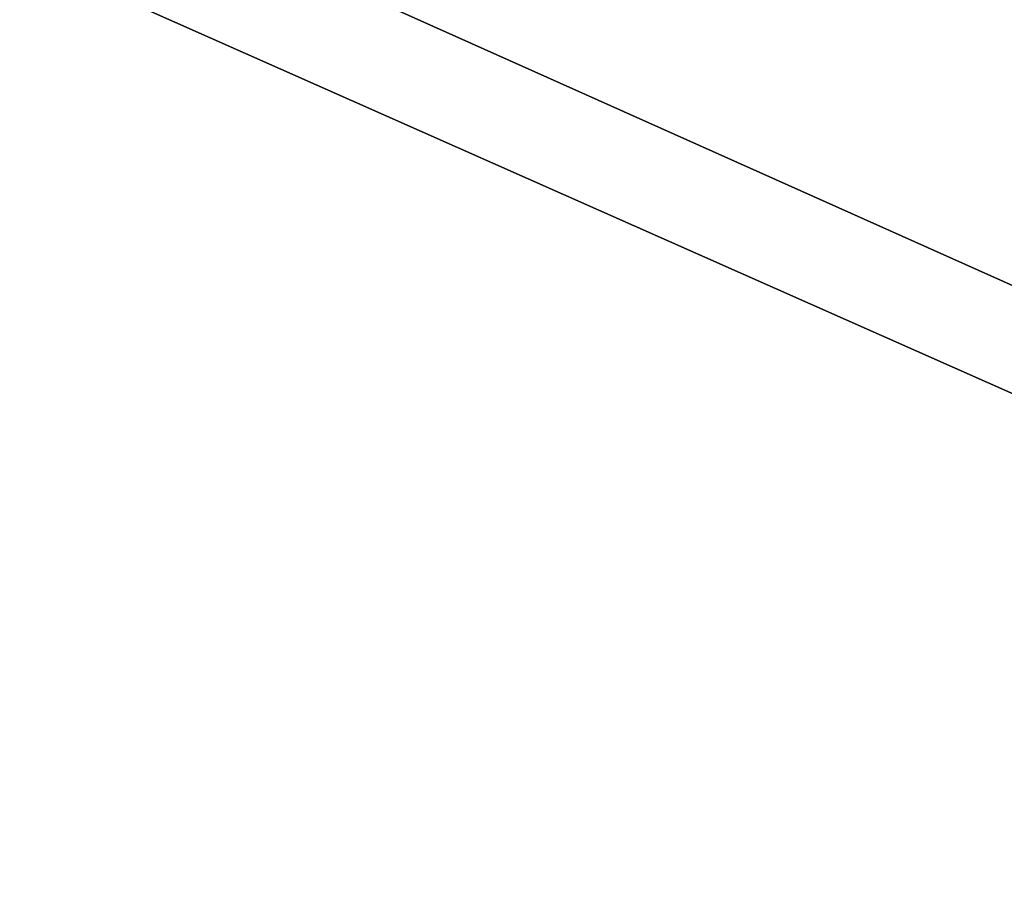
# Model space of a CAD drawing. Header units: millimetres. Extents: x -144 to 364, y -408 to 1133.
# Tile 307 of 656: x -67.87 to -65.5, y 988.53 to 990.6. Entities that reach past the tile are written whole.
import ezdxf

# ---------------------------------------------------------------- set-up
doc = ezdxf.new("R2010")
doc.units = ezdxf.units.MM
doc.header["$LTSCALE"] = 41.718519
for name, color, linetype in [('1339', 7, 'CONTINUOUS'), ('1341', 7, 'CONTINUOUS'), ('1343', 7, 'CONTINUOUS'), ('1344', 7, 'CONTINUOUS')]:
    doc.layers.add(name, color=color, linetype=linetype)

msp = doc.modelspace()

# ---------------------------------------------------------------- linework, layer by layer
at = {"layer": '1339', "color": 7, "linetype": 'CONTINUOUS', "true_color": 0xaaaaaa}
for points in [[(-61.5317, 994.45, 394.1812), (-76.1942, 994.45, 382.769), (-61.5317, 987.95, 394.1812), (-61.5317, 994.45, 394.1812)], [(-61.5317, 987.95, 394.1812), (-76.1942, 994.45, 382.769), (-76.1942, 987.95, 382.7689), (-61.5317, 987.95, 394.1812)]]:
    msp.add_3dface(points, dxfattribs=at)
at = {"layer": '1341', "color": 7, "linetype": 'CONTINUOUS', "true_color": 0xaaaaaa}
for points in [[(-75.5169, 994.45, 382.0332), (-60.9847, 994.45, 393.344), (-75.5169, 987.95, 382.0332), (-75.5169, 994.45, 382.0332)], [(-75.5169, 987.95, 382.0332), (-60.9847, 994.45, 393.344), (-60.9847, 987.95, 393.3441), (-75.5169, 987.95, 382.0332)]]:
    msp.add_3dface(points, dxfattribs=at)
at = {"layer": '1343', "color": 7, "linetype": 'CONTINUOUS', "true_color": 0xaaaaaa}
for points in [[(-76.1942, 994.45, 217.231), (-61.5317, 994.45, 205.8188), (-76.1942, 987.95, 217.2311), (-76.1942, 994.45, 217.231)], [(-76.1942, 987.95, 217.2311), (-61.5317, 994.45, 205.8188), (-61.5317, 987.95, 205.8188), (-76.1942, 987.95, 217.2311)]]:
    msp.add_3dface(points, dxfattribs=at)
at = {"layer": '1344', "color": 7, "linetype": 'CONTINUOUS', "true_color": 0xaaaaaa}
for points in [[(-60.9847, 994.45, 206.656), (-75.5169, 994.45, 217.9668), (-60.9847, 987.95, 206.6559), (-60.9847, 994.45, 206.656)], [(-60.9847, 987.95, 206.6559), (-75.5169, 994.45, 217.9668), (-75.5169, 987.95, 217.9668), (-60.9847, 987.95, 206.6559)]]:
    msp.add_3dface(points, dxfattribs=at)

doc.saveas('drawing.dxf')
